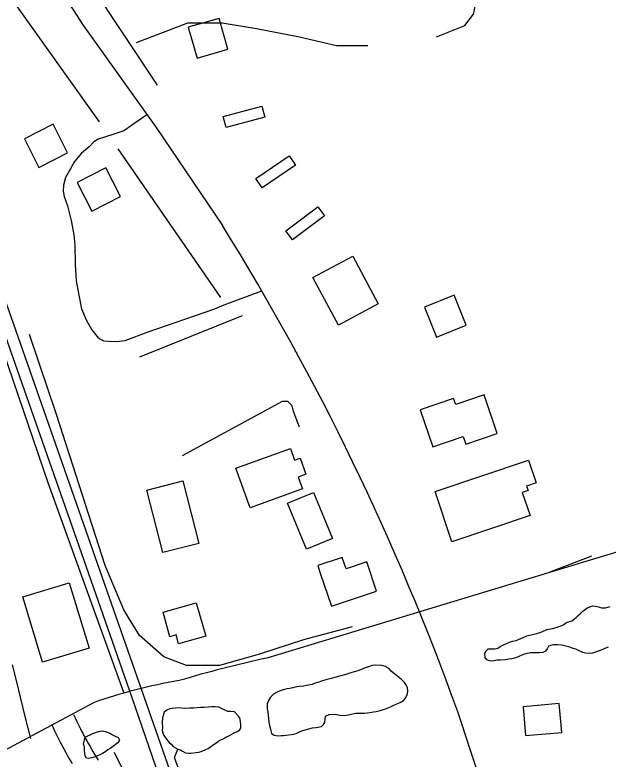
# Model space of a CAD drawing. Extents: x 3161564 to 3199464, y 849354 to 874788.
# Drawn here: x 3171279 to 3172017, y 864719 to 865645 of the extents above; entities that cross this region are included whole.
import ezdxf

# ---------------------------------------------------------------- set-up
doc = ezdxf.new("R2010")
doc.units = 0
for name, color, linetype in [('V-BLDG-OTLN', 7, 'Continuous'), ('V-RAIL-TRAK', 7, 'Continuous'), ('V-ROAD-CNTR', 7, 'Continuous'), ('V-TOPO-SHOR', 7, 'Continuous')]:
    doc.layers.add(name, color=color, linetype=linetype)

msp = doc.modelspace()

# ---------------------------------------------------------------- linework, layer by layer
at = {"layer": 'V-BLDG-OTLN'}
for points in [[(3171494.603973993, 865630.1267121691), (3171505.591952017, 865591.6647890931), (3171544.052875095, 865602.6537671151), (3171533.064897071, 865641.1146901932)], [(3171538.093887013, 865518.8289347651), (3171586.4067903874, 865531.706909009), (3171590.012783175, 865518.178936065), (3171541.699879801, 865505.3009618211)], [(3171344.582274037, 865473.4950254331), (3171326.580310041, 865509.2149539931), (3171290.860381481, 865491.211989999), (3171308.863345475, 865455.4920614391)], [(3171578.8718054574, 865441.714088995), (3171620.217722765, 865469.8300327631), (3171628.0897070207, 865458.2540559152), (3171586.743789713, 865430.1381121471)], [(3171410.3541424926, 865419.1741340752), (3171392.352178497, 865454.8940626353), (3171356.632249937, 865436.8910986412), (3171374.635213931, 865401.1711700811)], [(3171615.9477313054, 865376.3652196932), (3171655.991651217, 865406.3061598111), (3171664.375634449, 865395.0941822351), (3171624.3317145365, 865365.1532421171)], [(3171649.863000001, 865318.3479999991), (3171699.500000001, 865344.8759999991), (3171731.074000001, 865285.790999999), (3171681.439000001, 865259.2649999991)], [(3171788.5734239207, 865281.4657762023), (3171803.4192256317, 865244.3240181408), (3171840.5620935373, 865259.1706963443), (3171825.715298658, 865296.3125710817)], [(3171798.9233653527, 865107.7987568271), (3171836.786289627, 865120.6407311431), (3171840.115282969, 865110.823750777), (3171879.1592048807, 865124.0637242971), (3171862.816237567, 865172.2576279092), (3171827.450308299, 865160.264651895), (3171824.855313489, 865167.9166365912), (3171783.313396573, 865153.8296647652)], [(3171554.041000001, 865080.9249999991), (3171621.909000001, 865105.412999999), (3171627.021000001, 865091.2449999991), (3171633.876000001, 865093.7189999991), (3171641.171000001, 865073.496999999), (3171631.539000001, 865070.0219999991), (3171636.856000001, 865055.2889999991), (3171571.762000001, 865031.8039999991)], [(3171801.705000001, 865052.0789999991), (3171918.054000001, 865091.0469999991), (3171927.547000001, 865062.7019999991), (3171915.640000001, 865058.712999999), (3171917.442000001, 865053.3269999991), (3171910.317000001, 865050.9409999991), (3171919.963000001, 865022.1379999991), (3171822.650000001, 864989.545999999)], [(3171487.810537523, 865065.1212803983), (3171507.7954975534, 864987.4904356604), (3171463.2115867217, 864976.0124586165), (3171443.2256266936, 865053.6433033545)], [(3171650.700661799, 865050.783870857), (3171674.3456145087, 864993.569985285), (3171641.8726794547, 864980.150012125), (3171618.2277267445, 865037.363897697)], [(3171658.989645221, 864950.539071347), (3171672.9356173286, 864909.194154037), (3171728.9635052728, 864928.0931162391), (3171716.7065297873, 864964.4300435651), (3171691.0435811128, 864955.7740608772), (3171686.250590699, 864969.9860324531), (3171655.8846514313, 864959.746052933)], [(3171288.768795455, 864920.7938181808), (3171346.712795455, 864938.3508181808), (3171371.3507954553, 864857.0428181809), (3171313.404795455, 864839.4858181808)], [(3171504.638953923, 864913.4621455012), (3171516.438930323, 864872.1372281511), (3171482.634997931, 864862.4852474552), (3171479.5140041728, 864873.4172255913), (3171471.990019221, 864871.269229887), (3171463.313036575, 864901.665169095)], [(3171914.4541342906, 864748.284475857), (3171959.303044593, 864752.0994682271), (3171956.2510506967, 864787.9763964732), (3171911.402140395, 864784.1604041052)]]:
    msp.add_lwpolyline(points, close=True, dxfattribs=at)
at = {"layer": 'V-RAIL-TRAK'}
msp.add_lwpolyline([(3171924.225000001, 863362.591999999), (3171887.218000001, 863470.052999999), (3171824.958000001, 863649.9239999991), (3171759.621000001, 863837.868999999), (3171677.552000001, 864071.420999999), (3171587.554000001, 864329.153999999), (3171493.836000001, 864595.2999999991), (3171424.396000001, 864796.398999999), (3171353.068000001, 865000.479999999), (3171276.844000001, 865218.550999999), (3171201.375000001, 865434.153999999), (3171120.850000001, 865663.9149999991), (3171041.717000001, 865890.378999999), (3170947.843000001, 866156.856999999), (3170839.180000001, 866468.4019999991), (3170740.024000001, 866753.4469999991), (3170634.835000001, 867052.8339999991), (3170527.704000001, 867359.939999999), (3170437.895000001, 867616.4539999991), (3170437.432000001, 867617.606999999)], dxfattribs=at)
at = {"layer": 'V-ROAD-CNTR'}
for points in [[(3171229.8365035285, 865840.105292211), (3171363.455236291, 865632.9437065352), (3171454.643053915, 865505.0539623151), (3171537.2428887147, 865383.3052058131)], [(3171157.784647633, 865600.730770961), (3172016.615929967, 863146.410679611)], [(3171443.264063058, 865521.0128509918), (3171414.603000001, 865500.9289999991), (3171400.748000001, 865496.562999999), (3171382.484000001, 865490.7359999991), (3171376.768000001, 865486.805999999), (3171371.318000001, 865480.993999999), (3171361.766000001, 865473.4019999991), (3171353.085000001, 865462.9779999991), (3171348.182000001, 865453.716999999), (3171341.991000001, 865442.9219999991), (3171339.580000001, 865433.287999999), (3171339.093000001, 865425.797999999), (3171340.191000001, 865419.207999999), (3171344.301000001, 865407.859999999), (3171348.872000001, 865389.312999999), (3171352.206000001, 865371.4219999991), (3171353.484000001, 865359.2019999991), (3171354.160000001, 865334.493999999), (3171355.252000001, 865314.153999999), (3171358.594000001, 865296.5739999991), (3171361.949000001, 865279.6159999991), (3171368.168000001, 865264.782999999), (3171374.779000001, 865253.376999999), (3171382.668000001, 865243.192999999), (3171389.148000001, 865239.604999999), (3171396.013000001, 865239.1309999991), (3171405.385000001, 865238.9139999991), (3171416.356000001, 865240.2209999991), (3171444.731000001, 865250.812999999), (3171526.342000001, 865279.2329999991), (3171539.273000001, 865284.246999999), (3171586.0690481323, 865302.0330468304)], [(3172276.6544098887, 865052.0698682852), (3171592.3677784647, 864844.6092832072)], [(3171275.7844116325, 864836.2972998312), (3171281.368400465, 864813.3153457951), (3171285.5863920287, 864796.090380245), (3171291.9643792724, 864770.2504319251), (3171298.391366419, 864744.409483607)], [(3171376.622209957, 864789.0383943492), (3170950.2950626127, 864560.575851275)], [(3171352.027259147, 864774.5884232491), (3171353.882255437, 864770.4034316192), (3171355.632251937, 864766.5974392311), (3171357.318248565, 864763.044446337), (3171358.938245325, 864759.725452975), (3171360.488242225, 864756.6254591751), (3171361.9682392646, 864753.729464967), (3171363.3682364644, 864751.043470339), (3171366.0852310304, 864745.9564805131), (3171368.508226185, 864741.5494893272), (3171370.670221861, 864737.7044970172), (3171372.5822180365, 864734.367503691), (3171376.0252111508, 864728.4825154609), (3171378.6332059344, 864724.1195241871), (3171382.640197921, 864717.544537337)], [(3171324.601313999, 864762.430447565), (3171326.5403101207, 864758.057456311), (3171328.4523062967, 864753.899464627), (3171330.2863026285, 864750.034472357), (3171332.040299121, 864746.4394795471), (3171333.714295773, 864743.0914862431), (3171335.308292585, 864739.9714924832), (3171336.8342895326, 864737.0434983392), (3171339.709283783, 864731.660509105), (3171342.290278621, 864726.969518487), (3171344.580274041, 864722.8965266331), (3171346.6202699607, 864719.3355337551), (3171350.2032627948, 864713.2125460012)]]:
    msp.add_lwpolyline(points, dxfattribs=at)
for centre, radius, start, end in [((3168823.2501573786, 863697.5074823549), 3194.944523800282, 19.76236051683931, 31.846499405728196), ((3171878.9248223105, 863505.858496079), 1369.0758231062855, 102.08174120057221, 106.78843564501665), ((3171588.1735410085, 864189.3341549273), 635.9238479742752, 99.4756014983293, 109.43078205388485), ((3168644.663895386, 863688.205859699), 3366.5535909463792, 10.171040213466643, 18.88363188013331)]:
    msp.add_arc(centre, radius, start, end, dxfattribs=at)
at = {"layer": 'V-TOPO-SHOR'}
for p, q in [((3171384.245565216, 865512.2496434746), (3171240.3599826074, 865714.7552782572)), ((3171535.2366086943, 865293.7567217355), (3171407.3383130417, 865478.4987043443)), ((3171561.882086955, 865270.6639739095), (3171433.983791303, 865219.1493826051)), ((3171996.203382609, 864971.3464347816), (3171944.688791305, 864951.8064173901))]:
    msp.add_line(p, q, dxfattribs=at)
for points in [[(3171803.46775652, 865617.9433739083), (3171838.9950608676, 865632.1542956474), (3171849.6532521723, 865646.3652173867), (3171853.205982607, 865664.1288695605), (3171849.6532521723, 865681.8925217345), (3171835.442330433, 865706.761634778), (3171817.678678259, 865720.9725565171), (3171771.493182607, 865731.6307478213), (3171647.1476173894, 865760.0525912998), (3171611.620313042, 865777.8162434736), (3171583.1984695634, 865795.5798956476), (3171547.671165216, 865845.3181217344), (3171519.2493217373, 865884.3981565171), (3171494.3802086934, 865919.9254608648), (3171469.5110956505, 865966.110956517)], [(3171456.538000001, 865557.795999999), (3171331.640000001, 865746.1689999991), (3171253.7320000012, 865871.846999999)], [(3171414.4437739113, 864801.7035565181), (3171320.29641739, 865062.8292434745), (3171258.1236347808, 865244.0184956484), (3171187.0690260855, 865446.524130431), (3171103.579860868, 865681.0043391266)], [(3171430.431060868, 865610.8379130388), (3171494.3802086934, 865635.7070260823), (3171537.012973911, 865635.7070260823), (3171579.645739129, 865628.6015652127), (3171632.93669565, 865617.9433739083), (3171679.1221913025, 865607.2851826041), (3171718.202226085, 865607.2851826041)], [(3171698.662208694, 864883.416356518), (3171638.2657913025, 864867.4290695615), (3171583.1984695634, 864849.6654173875), (3171533.460243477, 864835.4544956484), (3171492.6038434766, 864835.4544956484), (3171464.1819999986, 864846.1126869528), (3171433.983791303, 864872.7581652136), (3171414.4437739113, 864904.7327391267), (3171391.3510260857, 864959.8000608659), (3171330.954608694, 865148.0947739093), (3171297.203669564, 865247.5712260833)], [(3171632.9366956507, 865132.1074869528), (3171625.8312347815, 865151.647504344), (3171624.054869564, 865158.7529652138), (3171618.7257739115, 865164.0820608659), (3171616.949408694, 865164.0820608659), (3171611.620313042, 865164.0820608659), (3171487.2747478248, 865096.5801826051)], [(3171894.488000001, 864864.6569999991), (3171898.172000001, 864865.6969999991), (3171902.700000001, 864866.7189999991), (3171908.382000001, 864868.8389999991), (3171911.515000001, 864870.454999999), (3171916.066000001, 864872.319999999), (3171919.181000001, 864873.091999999), (3171923.140000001, 864873.8439999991), (3171928.243000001, 864875.4169999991), (3171934.768000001, 864877.515999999), (3171941.025000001, 864880.1869999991), (3171947.812000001, 864881.437999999), (3171953.485000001, 864883.2749999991), (3171961.437000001, 864886.1869999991), (3171964.585000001, 864888.3679999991), (3171967.718000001, 864889.983999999), (3171971.968000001, 864891.011999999), (3171977.412000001, 864895.1079999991), (3171979.722000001, 864897.5889999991), (3171982.601000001, 864900.336999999), (3171985.761000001, 864903.0789999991), (3171990.631000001, 864906.6259999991), (3171994.334000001, 864908.5129999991), (3171997.738000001, 864909.5589999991), (3172000.826000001, 864909.204999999), (3172005.035000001, 864908.542999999), (3172008.949000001, 864907.3269999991), (3172014.013000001, 864907.209999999), (3172019.682000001, 864908.765999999)], [(3172017.104000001, 864858.4289999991), (3172013.974000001, 864857.0909999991), (3172008.564000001, 864854.4019999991), (3172004.591000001, 864853.087999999), (3171997.779000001, 864850.711999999), (3171993.832000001, 864850.520999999), (3171988.766000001, 864850.6379999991), (3171985.692000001, 864851.555999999), (3171980.404000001, 864854.2139999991), (3171976.777000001, 864855.704999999), (3171973.701000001, 864856.6199999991), (3171969.512000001, 864858.1259999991), (3171964.474000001, 864859.368999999), (3171959.434000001, 864860.613999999), (3171954.101000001, 864861.2999999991), (3171949.028000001, 864861.135999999), (3171945.913000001, 864860.363999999), (3171942.792000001, 864859.3089999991), (3171941.307000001, 864855.966999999), (3171939.272000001, 864853.197999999), (3171935.856000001, 864851.587999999), (3171931.903000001, 864851.116999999), (3171926.836000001, 864851.233999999), (3171923.1780000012, 864851.317999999), (3171920.078000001, 864851.108999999), (3171914.704000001, 864850.109999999), (3171910.450000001, 864848.7989999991), (3171905.326000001, 864846.383999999), (3171900.777000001, 864844.520999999), (3171897.382000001, 864843.7549999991), (3171893.427000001, 864843.283999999), (3171889.468000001, 864842.5299999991), (3171883.265000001, 864842.109999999), (3171879.042000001, 864842.2089999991), (3171872.820000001, 864840.9469999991), (3171869.449000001, 864841.3049999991), (3171866.379000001, 864842.5029999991), (3171863.913000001, 864845.376999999), (3171863.750000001, 864850.447999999), (3171864.939000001, 864853.234999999), (3171867.821000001, 864855.984999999), (3171871.202000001, 864856.187999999), (3171875.993000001, 864856.3579999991), (3171879.953000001, 864857.111999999), (3171882.812000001, 864859.013999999), (3171886.235000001, 864860.9069999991), (3171894.488000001, 864864.6569999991)], [(3171625.903000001, 864749.949999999), (3171629.020000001, 864750.721999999), (3171634.1440000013, 864753.138999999), (3171637.271000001, 864754.471999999), (3171644.923000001, 864756.5489999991), (3171649.457000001, 864757.8489999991), (3171653.973000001, 864758.307999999), (3171660.477000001, 864759.5659999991), (3171663.064000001, 864761.756999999), (3171664.537000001, 864764.537999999), (3171664.915000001, 864768.7529999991), (3171665.282000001, 864772.4049999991), (3171669.837000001, 864774.552999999), (3171677.724000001, 864774.648999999), (3171681.086000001, 864774.0079999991), (3171686.139000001, 864773.327999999), (3171691.779000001, 864773.7599999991), (3171695.740000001, 864774.513999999), (3171699.416000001, 864775.2719999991), (3171702.814000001, 864776.037999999), (3171707.035000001, 864775.9389999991), (3171714.078000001, 864776.055999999), (3171720.570000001, 864776.7499999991), (3171725.378000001, 864777.765999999), (3171728.487000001, 864778.2559999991), (3171733.587000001, 864779.545999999), (3171740.110000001, 864781.6469999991), (3171746.360000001, 864784.0349999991), (3171750.626000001, 864785.9069999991), (3171754.331000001, 864787.790999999), (3171758.310000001, 864789.388999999), (3171762.308000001, 864791.829999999), (3171764.907000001, 864794.5839999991), (3171767.289000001, 864800.160999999), (3171767.938000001, 864803.805999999), (3171767.459000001, 864807.4789999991), (3171766.400000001, 864810.3169999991), (3171763.676000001, 864814.322999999), (3171759.547000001, 864818.361999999), (3171755.673000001, 864821.265999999), (3171747.106000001, 864828.2229999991), (3171744.914000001, 864830.8069999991), (3171740.202000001, 864834.013999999), (3171735.725000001, 864835.2449999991), (3171727.859000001, 864835.9909999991), (3171723.343000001, 864835.5319999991), (3171718.794000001, 864833.667999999), (3171714.821000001, 864832.351999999), (3171709.136000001, 864829.9489999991), (3171705.7320000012, 864828.9029999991), (3171702.891000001, 864827.8439999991), (3171698.075000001, 864826.5469999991), (3171690.700000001, 864824.1839999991), (3171678.234000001, 864820.812999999), (3171672.565000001, 864819.256999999), (3171669.169000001, 864818.4909999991), (3171665.765000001, 864817.4439999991), (3171660.662000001, 864815.8729999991), (3171655.839000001, 864814.295999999), (3171652.7150000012, 864813.241999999), (3171648.744000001, 864811.9269999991), (3171641.669000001, 864810.400999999), (3171638.273000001, 864809.6349999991), (3171632.913000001, 864809.1969999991), (3171629.804000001, 864808.7069999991), (3171624.713000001, 864807.699999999), (3171620.752000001, 864806.9459999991), (3171617.646000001, 864806.454999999), (3171612.829000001, 864805.157999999), (3171607.147000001, 864803.037999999), (3171604.301000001, 864801.6969999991), (3171600.5900000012, 864799.5299999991), (3171596.846000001, 864795.9589999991), (3171594.4990000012, 864791.7889999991), (3171593.000000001, 864787.8809999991), (3171592.848000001, 864781.4099999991), (3171593.602000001, 864777.4509999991), (3171594.079000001, 864773.778999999), (3171594.544000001, 864769.545999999), (3171594.995000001, 864764.746999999), (3171595.748000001, 864760.787999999), (3171596.520000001, 864757.672999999), (3171597.278000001, 864753.9949999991), (3171598.333000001, 864750.873999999), (3171601.665000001, 864748.8259999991), (3171606.709000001, 864747.8629999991), (3171610.101000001, 864748.346999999), (3171613.195000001, 864748.2749999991), (3171625.903000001, 864749.949999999)], [(3171552.214000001, 864777.567999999), (3171547.438000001, 864777.9609999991), (3171544.067000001, 864778.3189999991), (3171540.991000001, 864779.236999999), (3171537.104000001, 864781.579999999), (3171532.645000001, 864783.653999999), (3171527.869000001, 864784.0449999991), (3171523.923000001, 864783.856999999), (3171519.690000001, 864783.3919999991), (3171514.334000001, 864783.233999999), (3171509.826000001, 864783.057999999), (3171501.358000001, 864782.1279999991), (3171496.574000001, 864782.238999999), (3171491.777000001, 864781.787999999), (3171485.879000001, 864782.488999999), (3171482.222000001, 864782.572999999), (3171478.838000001, 864782.3699999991), (3171474.886000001, 864781.898999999), (3171471.777000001, 864781.407999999), (3171468.080000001, 864779.805999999), (3171464.6440000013, 864777.349999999), (3171462.792000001, 864770.3539999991), (3171462.077000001, 864763.8949999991), (3171462.524000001, 864758.8159999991), (3171462.426000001, 864754.594999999), (3171462.915000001, 864751.4859999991), (3171464.250000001, 864748.358999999), (3171467.523000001, 864743.7779999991), (3171470.808000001, 864739.758999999), (3171473.288000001, 864737.4489999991), (3171475.758000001, 864734.577999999), (3171481.595000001, 864731.3439999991), (3171484.951000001, 864730.420999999), (3171487.727000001, 864728.6669999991), (3171491.345000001, 864726.893999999), (3171494.991000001, 864726.246999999), (3171498.094000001, 864726.4559999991), (3171504.3030000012, 864727.155999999), (3171507.692000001, 864727.638999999), (3171510.807000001, 864728.410999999), (3171515.919000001, 864730.2649999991), (3171519.6240000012, 864732.148999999), (3171522.778000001, 864734.6109999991), (3171525.350000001, 864736.238999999), (3171529.362000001, 864739.2429999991), (3171532.221000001, 864741.1479999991), (3171535.3570000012, 864742.763999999), (3171538.773000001, 864744.373999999), (3171541.626000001, 864745.9979999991), (3171545.906000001, 864748.432999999), (3171551.886000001, 864751.3899999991), (3171555.591000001, 864753.273999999), (3171558.733000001, 864755.172999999), (3171559.931000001, 864758.2429999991), (3171560.009000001, 864761.6199999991), (3171559.544000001, 864765.8529999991), (3171558.798000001, 864770.0939999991), (3171556.8940000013, 864772.952999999), (3171552.214000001, 864777.567999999)], [(3171366.497000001, 864746.126999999), (3171369.731000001, 864747.9289999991), (3171372.668000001, 864749.079999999), (3171375.990000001, 864750.6919999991), (3171379.213000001, 864752.118999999), (3171383.084000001, 864753.060999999), (3171387.0530000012, 864754.283999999), (3171391.163000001, 864753.437999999), (3171395.165000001, 864752.030999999), (3171397.856000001, 864750.6529999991), (3171400.543000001, 864749.1819999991), (3171404.533000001, 864747.1199999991), (3171407.502000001, 864745.734999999), (3171409.210000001, 864742.5059999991), (3171407.160000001, 864739.0819999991), (3171403.726000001, 864736.6259999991), (3171400.474000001, 864734.0739999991), (3171397.711000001, 864732.261999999), (3171394.758000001, 864730.358999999), (3171392.175000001, 864728.3539999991), (3171387.989000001, 864725.824999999), (3171383.901000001, 864723.665999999), (3171381.056000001, 864722.4189999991), (3171377.647000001, 864721.089999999), (3171374.347000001, 864720.415999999), (3171371.134000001, 864719.457999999), (3171368.146000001, 864720.089999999), (3171366.423000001, 864722.758999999), (3171365.942000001, 864726.2429999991), (3171365.643000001, 864729.533999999), (3171365.473000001, 864734.3239999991), (3171364.511000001, 864737.3509999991), (3171366.497000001, 864746.126999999)], [(3171532.5720608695, 864569.8878956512), (3171477.5047391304, 864720.8789391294), (3171481.595000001, 864731.3439999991)], [(3171964.228808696, 863142.5784434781), (3171740.4067913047, 863803.3863043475), (3171576.981191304, 864279.4521826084), (3171481.0574695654, 864570.7760782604), (3171402.8974, 864727.0962173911)]]:
    msp.add_lwpolyline(points, dxfattribs=at)

doc.saveas('drawing.dxf')
